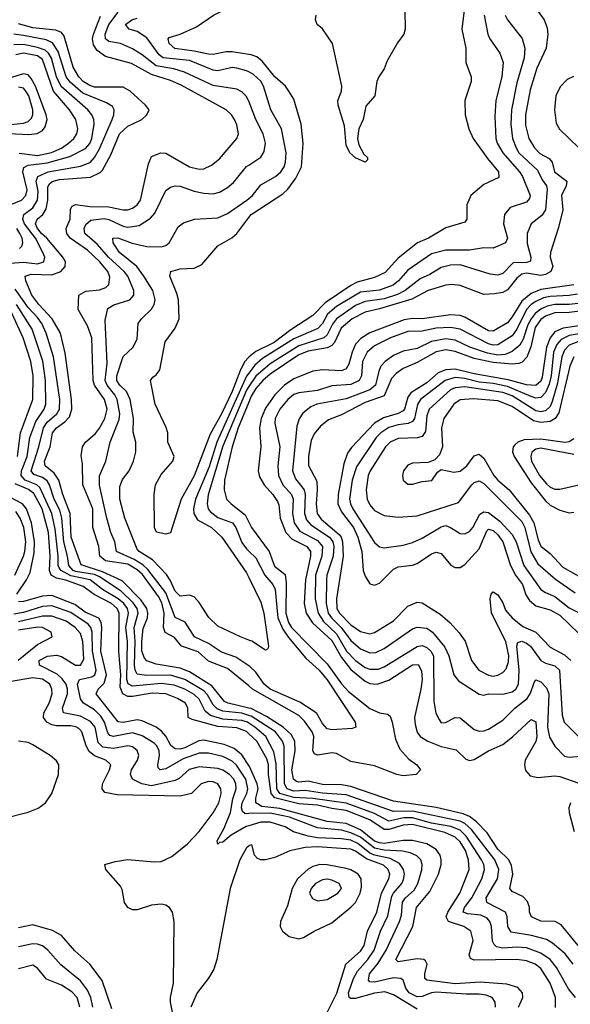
# Model space of a CAD drawing. Header units: inches. Extents: x 884549 to 1028252, y 526810 to 653624.
# Tile 475 of 656: x 939034 to 941355, y 593002 to 597151. Entities that reach past the tile are written whole.
import ezdxf

# ---------------------------------------------------------------- set-up
doc = ezdxf.new("R2010")
doc.units = ezdxf.units.IN
doc.header["$MEASUREMENT"] = 0
doc.layers.add('A9539', color=7, linetype='Continuous')
doc.layers.add('A9549', color=7, linetype='Continuous')

msp = doc.modelspace()

# ---------------------------------------------------------------- linework, layer by layer
at = {"layer": 'A9539', "color": 5}
for points, elevation in [([(940000, 597003.7), (939930, 597015.6), (939904.7, 597015.3), (939850, 597003.5), (939830, 597004.6), (939770, 597018.1), (939688.5, 597028.5), (939664.8, 597050), (939660.3, 597070), (939664.5, 597075.5), (939710, 597089.7), (939779.5, 597120.5), (939850.8, 597170), (940000, 597245.1)], 2120), ([(940000, 596806.9), (939998.8, 596810), (939988.9, 596828.9), (939970, 596846.9), (939950, 596857.1), (939850, 596872.8), (939729, 596930), (939683.6, 596943.6), (939610, 596956.5), (939550, 597003.1), (939510, 597027.9), (939458.5, 597050), (939410, 597058.5), (939395.9, 597070), (939394.7, 597090), (939410, 597130), (939450, 597182.4)], 2160), ([(940000, 594250.1), (939912.4, 594270), (939897.6, 594277.6), (939843.5, 594343.5), (939750, 594402.1), (939710, 594417.5), (939610, 594435), (939570, 594448.9), (939559.7, 594459.7), (939549.1, 594489.1), (939549.3, 594530.7), (939554.4, 594585.6), (939572.3, 594630), (939574.5, 594650), (939569.8, 594670), (939545.2, 594705.2), (939466.6, 594786.6), (939383.8, 594823.8), (939293.7, 594853.7), (939251.2, 594970), (939247.6, 595070), (939215.5, 595150), (939199.7, 595210), (939180.3, 595240.3), (939142.2, 595270), (939138.9, 595290), (939162.9, 595350), (939172.5, 595410), (939188.9, 595431.1), (939224.1, 595455.9), (939243.6, 595476.4), (939253.7, 595510), (939252.7, 595550), (939226, 595746), (939205.8, 595830), (939170.5, 595890), (939114.8, 595950), (939085.4, 595990), (939059.9, 596050), (939058.1, 596070), (939082.1, 596077.9), (939170, 596075), (939208.2, 596090), (939226.1, 596110), (939227.5, 596130), (939216.2, 596150), (939148.3, 596230), (939126, 596250), (939109.6, 596270), (939100.8, 596290), (939107.7, 596310), (939131.2, 596330), (939145.9, 596354.1), (939152.9, 596390), (939153.4, 596446.6), (939160.6, 596459.4), (939170.9, 596469.1), (939202.8, 596477.2), (939332.6, 596487.4), (939373.9, 596506.1), (939383.9, 596516.1), (939418.5, 596581.5), (939454.4, 596670), (939490, 596702.1), (939549, 596730), (939570.8, 596750), (939579.3, 596770), (939565, 596790), (939500.4, 596850), (939470, 596866.5), (939350, 596866.4), (939330, 596872.6), (939302, 596890), (939282.9, 596910), (939259.3, 596950), (939221.6, 597081.6), (939210, 597096.3), (939186.6, 597106.6), (939090, 597116), (939030, 597132.4)], 2220), ([(940000, 594343), (939910, 594416.8), (939830, 594448), (939786.4, 594486.4), (939715.8, 594510), (939686.7, 594546.7), (939647.8, 594567.8), (939640.8, 594590), (939643.3, 594650), (939633.4, 594693.4), (939619.5, 594719.5), (939552, 594812), (939530, 594832.3), (939490, 594856.7), (939396.5, 594870), (939371.5, 594890), (939367.3, 594930), (939342.1, 595010), (939343.2, 595090), (939301.1, 595190), (939298.4, 595278.4), (939292.8, 595312.8), (939298.5, 595350), (939311.4, 595370), (939353.2, 595406.8), (939370.8, 595429.2), (939392.5, 595470), (939402.4, 595510), (939392.4, 595550), (939350.2, 595610), (939343.7, 595630), (939337.7, 595810), (939320.2, 595860.2), (939281.4, 595930), (939284.1, 595990), (939313.5, 596006.5), (939370, 596012.1), (939397.9, 596022.1), (939410, 596034.3), (939414.5, 596065.5), (939405.3, 596090), (939372.2, 596130), (939319.6, 596179.6), (939247.5, 596230), (939233.1, 596250), (939229.6, 596270), (939247.2, 596310), (939247.8, 596352.2), (939255.5, 596364.5), (939270, 596372.1), (939330, 596363.7), (939410, 596362.5), (939470, 596349.4), (939490, 596349.7), (939510, 596357), (939529.9, 596370), (939543.1, 596390), (939576.9, 596543.1), (939590, 596574.4), (939629.5, 596590), (939650, 596587.6), (939750, 596530.5), (939790, 596520.1), (939810, 596522), (939842.7, 596537.3), (939875.9, 596564.1), (939949.8, 596650), (939956.7, 596670), (939950, 596707.6), (939940.2, 596730), (939927.5, 596750), (939904.5, 596770), (939715.3, 596875.3), (939670, 596894.3), (939590, 596918.9), (939505.7, 596965.7), (939396.1, 596996.1), (939361, 597021), (939345.2, 597045.2), (939341.5, 597070), (939346, 597090), (939374.7, 597165.3)], 2180), ([(940000, 596930.2), (939990, 596935.4), (939950, 596946.8), (939930, 596948.7), (939870, 596934.6), (939850, 596937.9), (939750, 596979), (939639, 596990), (939622.8, 597002.8), (939570, 597073.7), (939530, 597100.1), (939495.4, 597110), (939480.2, 597130), (939507.5, 597150), (939530, 597156.5)], 2140), ([(938995.4, 596124.6), (939050, 596128.8), (939110, 596121.7), (939135.9, 596130), (939139.7, 596150), (939132.1, 596170), (939100.3, 596230), (939054.3, 596290), (939047, 596310), (939051.7, 596330), (939090, 596357.5), (939109.9, 596390), (939111.5, 596428.5), (939104.4, 596470), (939110.2, 596489.8), (939154.3, 596510), (939290, 596533.4), (939330.9, 596549.1), (939350, 596570.5), (939370, 596606.1), (939423.5, 596730), (939431.5, 596750), (939433.1, 596770), (939425.1, 596785.1), (939400.3, 596800.3), (939300.9, 596840.9), (939247.3, 596887.3), (939230, 596910.4), (939196.1, 597016.1), (939173.1, 597053.1), (939145.3, 597065.3), (939050, 597084.2), (939010, 597089.5)], 2240), ([(938977.1, 596362.9), (939041.8, 596390), (939060.9, 596410), (939066.3, 596433.7), (939047.2, 596510), (939051.9, 596528.1), (939070, 596536.9), (939150, 596546.9), (939245.7, 596574.3), (939312, 596608), (939330, 596628.6), (939338.2, 596650), (939347.8, 596710), (939346.8, 596730), (939338.4, 596750), (939321.5, 596770), (939209.2, 596869.2), (939190, 596910), (939168, 596988), (939155.1, 597010), (939141.7, 597021.7), (939110, 597033.9), (939050, 597046), (939010, 597045.2)], 2260), ([(939032, 596588), (939110, 596578.6), (939168.5, 596591.5), (939210.5, 596609.5), (939239.9, 596630), (939262.1, 596650), (939274.5, 596670), (939278.9, 596690), (939271.4, 596730), (939244.6, 596770), (939177.3, 596850), (939130, 596983.2), (939110, 596998.1), (939050, 597010), (939017.4, 597002.6)], 2280), ([(938988.6, 596671.4), (939072.8, 596667.2), (939108.5, 596671.5), (939130, 596683.3), (939141.3, 596698.7), (939149.7, 596730), (939146, 596750), (939101, 596870), (939083, 596903), (939070, 596917.5), (939050, 596923), (938990, 596904.2)], 2320), ([(938970, 596706.2), (939050, 596714.4), (939070, 596721.6), (939084.6, 596735.4), (939089.9, 596750), (939089.2, 596770.8), (939072.3, 596830), (939060.7, 596850), (939050, 596861.3), (939030, 596866.9)], 2340), ([(940000, 594427.8), (939944.6, 594464.6), (939885.4, 594485.4), (939830, 594521.2), (939770.5, 594550), (939731.3, 594611.3), (939690, 594630.9), (939650, 594735.7), (939574.3, 594834.3), (939553.3, 594853.3), (939516.1, 594876.1), (939442, 594910), (939435.7, 594950), (939418.2, 594990), (939401.6, 595050), (939371.2, 595188.8), (939371.1, 595228.9), (939397.5, 595290), (939416, 595370), (939453.7, 595466.3), (939456.8, 595490), (939444.9, 595550), (939435.1, 595570), (939403, 595610), (939394.7, 595630), (939403.5, 595703.5), (939395, 595885), (939406.1, 595933.9), (939430.8, 595949.2), (939498, 595970), (939515.3, 595990), (939515.4, 596010), (939489.9, 596070), (939475.3, 596090), (939409.1, 596150), (939362.8, 596202.8), (939309.1, 596250), (939306.2, 596270), (939312.9, 596287.1), (939334.4, 596305.6), (939390, 596312.2), (939410, 596309), (939470, 596281.1), (939490, 596276.7), (939537.4, 596282.6), (939585.6, 596314.4), (939604.5, 596335.5), (939650, 596430.2), (939670, 596445.2), (939689.3, 596450.7), (939710, 596449.5), (939770, 596428.1), (939810, 596419.9), (939850, 596417.4), (939876.2, 596423.8), (939910, 596443.1), (939935.3, 596464.7), (939990, 596531.5), (940000, 596538.1)], 2160), ([(940000, 594536.6), (939964.2, 594550), (939870, 594595.2), (939830.8, 594630.8), (939790, 594695.3), (939770, 594718), (939750, 594725.2), (939710, 594720.7), (939690, 594742), (939669, 594789), (939652.8, 594812.8), (939594.4, 594874.4), (939537.4, 594910), (939530, 594919.2), (939476.8, 595050), (939455.7, 595130), (939456.8, 595183.2), (939467, 595213), (939495.9, 595250), (939513.7, 595290), (939524.1, 595330), (939524.2, 595370), (939513, 595413), (939514.3, 595470), (939500.4, 595550), (939484, 595584), (939456.4, 595610), (939443.1, 595630), (939443.3, 595650), (939470, 595731.2), (939510.8, 595769.2), (939530, 595804.9), (939533.7, 595870), (939548, 595890), (939589.6, 595930.4), (939600.9, 595950), (939605.5, 595970), (939594.9, 596010), (939558.1, 596070), (939527.4, 596110), (939454.4, 596170), (939428.4, 596210), (939426.3, 596230), (939448.6, 596231.4), (939508.7, 596208.7), (939570, 596195.3), (939630, 596192.8), (939650, 596198.7), (939663.7, 596210), (939702.7, 596277.3), (939725, 596295), (939770.5, 596309.5), (939870, 596315.8), (939910, 596334.4), (939991.2, 596390), (940000, 596397.4)], 2140), ([(940000, 595729), (939983.6, 595710), (939965, 595675), (939930, 595584), (939884.9, 595490), (939836.7, 595403.3), (939770, 595228.1), (939714.8, 595130), (939670, 594988), (939650, 594982.4), (939610.9, 594990.9), (939602, 595010), (939600.5, 595150), (939606.3, 595190), (939630, 595234.4), (939679.3, 595290), (939685, 595310), (939658.6, 595370), (939658.3, 595410), (939652.2, 595432.2), (939605, 595530), (939585.4, 595630), (939595.7, 595644.3), (939610, 595653.8), (939624.7, 595675.3), (939647.6, 595792.4), (939689.8, 595850), (939706.9, 595890), (939703.4, 595970), (939697.2, 595997.2), (939667.6, 596070), (939671, 596089), (939710, 596100.1), (939770, 596103.8), (939801.3, 596118.7), (939870, 596198), (939928.3, 596231.7), (939950, 596250.1), (940000, 596316.8)], 2120), ([(939034, 596186), (939043.1, 596196.9), (939048, 596210), (939045.2, 596230), (939035.2, 596250), (939022.1, 596270)], 2260), ([(940000, 594218.8), (939970, 594227.7), (939890, 594236.9), (939866.9, 594246.9), (939850, 594263.7), (939825.6, 594305.6), (939810, 594322.1), (939730, 594370.8), (939670, 594388.1), (939570, 594387.6), (939530, 594392.1), (939521, 594410), (939518.4, 594430), (939521.4, 594530), (939517.3, 594590), (939533.7, 594650), (939530, 594670), (939513.2, 594693.2), (939461.9, 594741.9), (939370, 594803.2), (939350, 594812.9), (939270, 594824.6), (939259.4, 594830), (939241.5, 594850), (939236.3, 594890), (939219.9, 594950), (939211.4, 595050), (939203.2, 595083.2), (939180, 595130), (939160.6, 595190), (939150, 595207), (939130, 595221.6), (939093.6, 595233.6), (939082.2, 595250), (939114.8, 595350), (939134.3, 595430), (939150, 595454.1), (939190.3, 595490), (939201.7, 595510), (939203.5, 595550), (939177.5, 595730), (939146.4, 595830), (939128.3, 595870), (939110, 595895.7), (939070, 595937.3), (939015, 596015)], 2240), ([(939025.6, 595310), (939038.2, 595410), (939089.5, 595550.5), (939091.8, 595650), (939081, 595710), (939049.4, 595810), (938993.6, 595930)], 2280), ([(940000, 594186.3), (939994.3, 594190), (939970, 594198), (939890, 594202.7), (939838.6, 594218.6), (939816.1, 594236.1), (939790, 594287.5), (939770, 594306.7), (939730, 594330), (939685.8, 594345.8), (939630, 594354), (939510, 594342.5), (939491.5, 594351.5), (939486.1, 594370), (939489.3, 594530), (939482.2, 594590), (939492.6, 594650), (939489.1, 594670), (939473.7, 594690), (939450, 594709.6), (939383.2, 594750), (939331, 594790), (939250, 594806.4), (939209.1, 594830), (939200.9, 594840.9), (939196.9, 594850), (939196.8, 594890), (939184, 595004), (939170.1, 595070.1), (939118.8, 595178.8), (939106.8, 595190), (939057.2, 595210), (939040.8, 595230), (939041.9, 595250), (939065.4, 595310), (939077.2, 595390), (939102.3, 595457.7), (939137, 595510), (939144.9, 595530), (939142.8, 595630), (939132.3, 595712.3), (939086.9, 595846.9), (939021, 595950)], 2260), ([(940000, 595661.1), (939990, 595647.7), (939864.6, 595370), (939833.5, 595266.5), (939775.3, 595130), (939766.8, 595090), (939767.7, 595070), (939783.5, 595043.5), (939842.2, 595010), (939886.5, 594970), (939990, 594820.2), (940000, 594799.5)], 2140), ([(940000, 595604.5), (939990, 595589.9), (939890, 595353), (939828.4, 595148.4), (939824.4, 595110), (939829, 595090), (939837.6, 595077.6), (939870, 595053.4), (939931.4, 595030), (939945.1, 595010), (939970, 594946.9), (939990, 594920.5), (940000, 594911)], 2160), ([(940000, 595539.3), (939954.9, 595430), (939929.6, 595350), (939897.4, 595210), (939895.7, 595170), (939906.4, 595130), (939925, 595110), (939984.5, 595064.5), (940000, 595032.6)], 2180), ([(940000, 594141.4), (939990, 594150.9), (939950, 594166.6), (939870, 594172.3), (939761.3, 594201.3), (939745, 594210), (939742.5, 594250), (939733, 594270), (939699.1, 594290), (939650, 594309.6), (939592.3, 594312.3), (939510, 594298.7), (939490, 594298.7), (939469.2, 594309.2), (939457.4, 594337.4), (939461, 594390), (939452.5, 594487.5), (939453.8, 594650), (939445.1, 594670), (939420.9, 594690), (939347.9, 594727.9), (939302.1, 594762.1), (939228.9, 594788.9), (939190, 594797.8), (939166.8, 594810), (939159.7, 594830), (939162.8, 594890), (939156.3, 594990), (939129.7, 595090), (939094, 595154), (939070.8, 595170.8), (939015.1, 595195.1)], 2280), ([(939022.9, 594730), (939062.6, 594790), (939078.3, 594821.7), (939095.9, 594904.1), (939097.4, 594950), (939084, 595030), (939063.1, 595090), (939046.2, 595110), (938990, 595140.5)], 2320), ([(939013.8, 594810), (939050.1, 594889.9), (939056.6, 594910), (939060.3, 594950), (939052, 595010), (939036.5, 595050), (939018.6, 595078.6)], 2340), ([(940000, 594008.2), (939970, 594053), (939938.8, 594078.8), (939896.2, 594096.2), (939810, 594114), (939788.8, 594111.2), (939730, 594082.4), (939710, 594076.6), (939690, 594077.6), (939671.8, 594091.8), (939650, 594131.5), (939632.5, 594152.5), (939609, 594169), (939550, 594195.6), (939530, 594199.8), (939470, 594189.4), (939450, 594191.2), (939356.3, 594310), (939365.6, 594330), (939390, 594354.1), (939399.9, 594390), (939376.5, 594490), (939381, 594590), (939378.2, 594610), (939368.5, 594628.5), (939310, 594653.3), (939266.4, 594686.4), (939170, 594724), (939130, 594722), (939050, 594699.2), (939030, 594697.9)], 2320), ([(940000, 593804.9), (939984.7, 593804.7), (939973.3, 593813.3), (939969.3, 593830), (939971.6, 593850), (939991.3, 593890), (939996, 593910), (939987.5, 593950), (939948.6, 594008.6), (939930, 594026.1), (939890, 594046.3), (939830, 594059.5), (939790, 594059.1), (939723.7, 594036.3), (939650, 593993.4), (939626, 593990), (939618.6, 593998.6), (939616.6, 594010), (939623.5, 594050), (939621.5, 594070), (939612.8, 594090), (939601.7, 594101.7), (939550, 594132.9), (939510, 594145.7), (939430, 594129.4), (939414.7, 594134.7), (939405.4, 594145.4), (939391.5, 594190), (939375.7, 594215.7), (939350, 594242.1), (939303.9, 594270), (939290, 594289.1), (939278.5, 594350), (939286.1, 594370), (939338.8, 594381.2), (939351.5, 594390), (939356.1, 594410), (939341.2, 594490), (939340.1, 594570), (939334.1, 594590), (939323.2, 594603.2), (939250, 594652.1), (939170, 594680.7), (939130, 594677.4), (939050, 594652.3), (939010, 594645)], 2340), ([(940000, 593754), (939989.3, 593750.7), (939925.5, 593714.5), (939890, 593685.2), (939876.1, 593683.9), (939870, 593677), (939866.4, 593690), (939896.2, 593743.8), (939922.2, 593810), (939933.2, 593866.8), (939947.1, 593910), (939945.9, 593930), (939936.5, 593950), (939918.2, 593970), (939890, 593988.1), (939870, 593995), (939790, 594002.1), (939749, 593991), (939706.4, 593953.6), (939690, 593944.9), (939590, 593922.2), (939549.2, 593930), (939509.9, 593950), (939501.2, 593970), (939505.8, 593990), (939530.4, 594030), (939536.9, 594050), (939530, 594070.9), (939510, 594085.9), (939490, 594090.6), (939430, 594079.8), (939385.2, 594085.2), (939365.2, 594105.2), (939352.2, 594170), (939333.2, 594193.2), (939290, 594216), (939219.4, 594230), (939214.5, 594250), (939235.4, 594310), (939236.1, 594330), (939230.7, 594350), (939213.7, 594373.7), (939192.4, 594392.4), (939117.4, 594430), (939116.3, 594450), (939151.1, 594468.9), (939190, 594472.4), (939210, 594466.9), (939270, 594430.8), (939290.5, 594430), (939304, 594456), (939300.3, 594530), (939290, 594564.7), (939268.6, 594590), (939230, 594615.8), (939170, 594637.4), (939130, 594637.5), (939030, 594613.5)], 2360), ([(939028.3, 594451.7), (939110, 594517.6), (939171.3, 594550), (939167.4, 594570), (939130, 594589.3), (939111.2, 594591.2), (939030, 594578.6)], 2380), ([(939690, 592914), (939669.8, 593010), (939669.8, 593030), (939682.9, 593090), (939685.9, 593350), (939678.3, 593390), (939666.2, 593410), (939650, 593419.9), (939630, 593423.9), (939590, 593419), (939530, 593399.2), (939510, 593399.1), (939490, 593408.9), (939475.5, 593430), (939465.7, 593485.7), (939459.4, 593499.4), (939398, 593570), (939393.2, 593590), (939436.8, 593603.2), (939490, 593611.9), (939601.6, 593601.6), (939630, 593603.3), (939675.9, 593624.1), (939742.2, 593677.8), (939791, 593730), (939850, 593808.6), (939873.8, 593850), (939883.1, 593890), (939881.7, 593910), (939869, 593930), (939850, 593938.9), (939830, 593941), (939798.9, 593930), (939758, 593890), (939710, 593878.3), (939444.6, 593884.6), (939393.5, 593893.5), (939381.4, 593910), (939383, 593930), (939413.1, 593990), (939418, 594010), (939414.7, 594014.7), (939397.7, 594030), (939350, 594049), (939327.4, 594067.4), (939314, 594090), (939296.6, 594150), (939283.1, 594163.1), (939270.8, 594170.8), (939250, 594175), (939190, 594174.7), (939170, 594178.7), (939149.2, 594190), (939135.1, 594210), (939136.7, 594230), (939158.2, 594270), (939170.7, 594310), (939170.3, 594330), (939161.1, 594350), (939130, 594372.1), (939090, 594377.5), (938998.9, 594361.1)], 2380), ([(938970, 593786.3), (939070, 593811.4), (939112.2, 593827.8), (939143.5, 593850), (939170.4, 593889.6), (939197.2, 593970), (939199.4, 594010), (939190, 594028), (939162.7, 594050), (939090, 594095.1), (939070, 594104.9), (939029.6, 594110.4)], 2420), ([(940000, 593668.4), (939990, 593660.7), (939962.3, 593610), (939921.2, 593490), (939864.7, 593190), (939852.7, 593150), (939830, 593111.1), (939781.8, 593050), (939756.1, 592990)], 2380), ([(939422.3, 592982.3), (939381.7, 593101.7), (939330.2, 593170.2), (939266.9, 593226.9), (939210, 593291.3), (939172.4, 593312.4), (939090, 593336.2), (939030, 593323.3)], 2420), ([(939342.3, 592990), (939333.5, 593030), (939320.6, 593060.6), (939290, 593100.4), (939207.7, 593167.7), (939153.5, 593230), (939130, 593247.8), (939110, 593255.3), (939090, 593256.5), (939030, 593243.1)], 2440), ([(939288, 592990), (939275.9, 593030), (939254.3, 593054.3), (939210, 593082.3), (939147.9, 593107.9), (939110, 593153.6), (939090, 593166.1), (939030, 593150.5)], 2460)]:
    msp.add_lwpolyline(points, dxfattribs=dict(at, elevation=elevation))
at = {"layer": 'A9549', "color": 5}
for points, elevation in [([(941186.7, 597230), (941244.1, 597150), (941256.6, 597116.6), (941260.5, 597090), (941253, 597030), (941213.7, 596946.3), (941185.2, 596854.8), (941165.3, 596750), (941165.5, 596705.5), (941180.3, 596650), (941203.8, 596610), (941226.7, 596586.7), (941265.7, 596565.7), (941277.9, 596550), (941288.5, 596510), (941339.9, 596470), (941336.6, 596450), (941318.3, 596410), (941323.9, 596350), (941305.4, 596274.6), (941270.6, 596170), (941269.2, 596150), (941280.6, 596110), (941272.4, 596090), (941250, 596077.3), (941230, 596073.1), (941170, 596081.9), (941150, 596077.7), (941130, 596061.6), (941090, 596011.8), (941070, 596001.2), (941035.4, 595995.4), (940990, 595992.8), (940890, 596030.3), (940855, 596035), (940830, 596031.7), (940756, 596010), (940686.7, 595973.3), (940550, 595932.1), (940490, 595918.7), (940435.6, 595890), (940388.8, 595851.2), (940360.5, 595790), (940350, 595777.3), (940330, 595768.2), (940250, 595754.2), (940210, 595737.8), (940090, 595656.5), (940059.3, 595630), (940030, 595596.3), (940010, 595563.5), (940000, 595539.3)], 2180), ([(940907.6, 597190), (940897.7, 597110), (940914.2, 597030), (940914.3, 596970), (940937.4, 596910), (940936.3, 596890), (940910.2, 596810), (940911.8, 596750), (940926.8, 596690), (940945.5, 596650), (941005.2, 596565.2), (941052.3, 596510), (941054.1, 596485.9), (940990, 596455.8), (940934.9, 596410), (940918.8, 596370), (940918.7, 596310), (940910, 596297.2), (940830, 596272.9), (940757.8, 596230), (940710.1, 596209.9), (940630, 596145.4), (940574.6, 596085.4), (940530, 596063.8), (940456.1, 596043.9), (940430, 596030.7), (940322.3, 595957.7), (940270, 595904.4), (940176.5, 595843.5), (940106.1, 595790), (940030, 595751.8), (940000.9, 595730), (940000, 595729)], 2120), ([(941080.9, 597170), (941090, 597149.4), (941151.6, 597071.6), (941163.6, 597030), (941159.9, 596990), (941130, 596884.4), (941107.5, 596770), (941104.8, 596710), (941111.7, 596650), (941126.1, 596610), (941138.5, 596590), (941216.5, 596516.5), (941235.6, 596475.6), (941253.8, 596450), (941256.8, 596436.8), (941249.6, 596350), (941234.4, 596325.6), (941189.4, 596290.6), (941172.8, 596250), (941172.4, 596207.6), (941187.7, 596150), (941187, 596133), (941172, 596128), (941114.3, 596125.7), (941070, 596081.5), (941050, 596074.5), (941017.7, 596077.7), (940890, 596117.3), (940850, 596116.1), (940810, 596106.2), (940763.1, 596076.9), (940722.1, 596057.9), (940658.7, 596010), (940627, 595993), (940570, 595973.7), (940490, 595962.6), (940450, 595945.5), (940369.7, 595890.3), (940352.4, 595867.6), (940330, 595823.1), (940316.1, 595810), (940210, 595776.2), (940090, 595700.2), (940030, 595648.2), (940000, 595604.5)], 2160), ([(940992.2, 597170), (941007.6, 597090), (941016.3, 597070), (941057.8, 597010), (941071.8, 596970), (941066.2, 596910), (941040.5, 596810), (941036.9, 596743.1), (941041.1, 596650), (941046.8, 596630), (941070.8, 596590), (941141.1, 596510), (941152.6, 596490), (941185.4, 596410), (941182.4, 596397.6), (941170, 596381.1), (941101, 596359), (941077.6, 596330), (941072.8, 596290), (941090.1, 596230), (941081.8, 596210), (941030, 596187.4), (940990, 596188.7), (940930, 596179.2), (940830, 596179.9), (940770, 596164.3), (940670, 596095.2), (940630.4, 596050), (940607.9, 596032.1), (940550, 596011.1), (940470, 596002.2), (940370, 595941.6), (940330.9, 595910), (940309.9, 595870.1), (940291, 595849), (940190, 595806.1), (940057, 595723), (940025.2, 595694.8), (940000, 595661.1)], 2140), ([(940657.4, 597190), (940659.3, 597110), (940652.7, 597090), (940626.6, 597053.4), (940583.4, 596976.6), (940570, 596944), (940547.7, 596910), (940539.1, 596890), (940530.8, 596830), (940493.7, 596786.3), (940481.3, 596730), (940463.7, 596690), (940458, 596650), (940463, 596623), (940484.2, 596584.2), (940500.7, 596570), (940499.8, 596560.2), (940490, 596549.7), (940450, 596568.3), (940425.1, 596590), (940410, 596622), (940403.1, 596703.1), (940376.3, 596790), (940375.6, 596810), (940391.1, 596848.9), (940392.4, 596870), (940352.1, 597050), (940310, 597112.6), (940287.3, 597130), (940280.4, 597150), (940283.2, 597170)], 2080), ([(940000, 596316.8), (940009.9, 596330), (940143.3, 596416.7), (940164.3, 596435.7), (940197.8, 596482.2), (940221.5, 596530), (940228.9, 596628.9), (940219.9, 596710), (940190, 596815.6), (940169.2, 596850), (940154.5, 596870), (940110, 596909.5), (940056.3, 596976.3), (940033.6, 596993.6), (940010, 597002.1), (940000, 597003.7)], 2120), ([(940000, 596397.4), (940015, 596410), (940050, 596454.6), (940112.7, 596490), (940134.7, 596510), (940148.2, 596530), (940154.6, 596550), (940157, 596590), (940137, 596690), (940093.2, 596770), (940062, 596870), (940050, 596891.8), (940019.7, 596919.7), (940000, 596930.2)], 2140), ([(941368.3, 596911.7), (941341.8, 596898.2), (941312.1, 596867.9), (941293.8, 596830), (941287.8, 596770), (941295, 596715), (941309.2, 596689.2), (941390.4, 596610)], 2220), ([(940000, 596538.1), (940050, 596571), (940065.3, 596594.7), (940069.9, 596630), (940060.3, 596670), (940029.9, 596729.9), (940000, 596806.9)], 2160), ([(941370, 596032.6), (941230, 596013.2), (941190, 595997.2), (941150, 595965.1), (941110, 595898.2), (941090, 595873.8), (941030, 595838.1), (941010, 595839.5), (940910, 595896.6), (940890, 595903.5), (940850, 595907.2), (940730, 595889.3), (940690, 595890.8), (940654.1, 595885.9), (940510, 595830.7), (940472.4, 595807.6), (940450, 595782.8), (940435.2, 595750), (940421.1, 595698.9), (940410, 595679.2), (940390, 595670.6), (940310, 595675.4), (940270.3, 595670), (940190, 595637.5), (940149.9, 595610.1), (940109.8, 595570), (940070, 595514.1), (940051.6, 595470), (940045.3, 595430), (940050.1, 595350), (940039.5, 595250), (940044.4, 595224.4), (940064.5, 595190), (940101.1, 595150), (940120.9, 595120.9), (940126.4, 595106.4), (940131.7, 595050), (940155.9, 594990), (940181.9, 594961.9), (940245.1, 594930), (940259.6, 594910), (940260.4, 594890), (940238.2, 594790), (940233.2, 594690), (940241.8, 594650), (940268.4, 594608.4), (940350, 594534.7), (940390, 594462.8), (940430, 594412.5), (940490, 594362.9), (940510, 594353.6), (940541.2, 594350), (940590, 594367.8), (940690, 594431.8), (940713.4, 594433.4), (940727, 594407), (940730, 594370), (940725.3, 594330), (940698.5, 594210), (940700.8, 594180.8), (940710, 594147.7), (940722.1, 594130), (940754.4, 594110), (940810, 594088.2), (940873.6, 594073.6), (940914.5, 594034.5), (940930, 594029.3), (940950, 594033.6), (941010, 594069.7), (941070, 594096), (941111.8, 594128.2), (941190, 594202.1), (941210, 594191.7), (941213.8, 594130), (941210, 594108.7), (941164.6, 594030), (941162, 594010), (941166.4, 593986.4), (941184.9, 593964.9), (941217.7, 593957.7), (941290, 593964), (941310, 593961.5), (941390, 593934)], 2220), ([(941385.5, 595994.5), (941350, 595988), (941270, 595984.8), (941242.2, 595977.8), (941210, 595962.8), (941190, 595949.7), (941170.8, 595929.2), (941130, 595846.4), (941110, 595818.5), (941050, 595780.5), (941030, 595779.5), (941010, 595785), (940890, 595847), (940850, 595853.8), (940790, 595850.2), (940730, 595837.5), (940670, 595836.7), (940596.3, 595810), (940530, 595775.8), (940499.1, 595750), (940479.7, 595710), (940474.7, 595650), (940464.7, 595630), (940430, 595613.1), (940350, 595607.9), (940290, 595587.9), (940210, 595578.7), (940190, 595571.3), (940164, 595550), (940130.1, 595510), (940110.9, 595470), (940108.9, 595450), (940131.1, 595351.1), (940121.7, 595270), (940125.5, 595230), (940143.9, 595190), (940179.4, 595150), (940186.8, 595130), (940183.4, 595070), (940191.2, 595030), (940215.1, 594995.1), (940290, 594956.4), (940310.6, 594930), (940307.1, 594890), (940280.5, 594810), (940279.1, 594710), (940292, 594650), (940314.4, 594614.4), (940370, 594563.2), (940412.1, 594490), (940449.4, 594450), (940490, 594421.3), (940510, 594413.5), (940545.7, 594414.3), (940570, 594423.6), (940710, 594509.4), (940730, 594513.3), (940750, 594505.5), (940767, 594490), (940778.8, 594470), (940779.5, 594279.5), (940787.8, 594227.8), (940801.5, 594201.5), (940810, 594188.2), (940828.5, 594188.5), (940869.9, 594210.1), (940890, 594208.4), (940950, 594159.7), (940970, 594152.7), (940990, 594153.5), (941010, 594161.6), (941070, 594199.2), (941121.6, 594250), (941172.3, 594290), (941187.4, 594312.6), (941202.2, 594357.8), (941210, 594369.2), (941230, 594361), (941254.4, 594334.4), (941264, 594310), (941258.6, 594170), (941267.1, 594127.1), (941289.1, 594089.1), (941330, 594046.8), (941350, 594043.6), (941430, 594049.8)], 2240), ([(941475.1, 595964.9), (941350, 595950.1), (941290, 595950), (941257.1, 595942.9), (941230, 595930.4), (941207.2, 595912.8), (941189.2, 595890), (941175.8, 595864.2), (941155.9, 595804.1), (941141.4, 595778.6), (941110, 595751.7), (941080.6, 595739.4), (941050, 595736.3), (941005.6, 595745.6), (940931.1, 595771.1), (940870, 595800.5), (940830, 595805.2), (940770, 595794.1), (940710, 595765.5), (940650, 595753.1), (940610, 595734.8), (940574.4, 595710), (940556.9, 595690), (940547.2, 595670), (940533.7, 595610), (940509.8, 595590.2), (940410, 595553.3), (940286.5, 595530), (940261, 595519), (940228.1, 595491.9), (940211.7, 595468.3), (940201.8, 595438.2), (940184.6, 595250), (940196.1, 595216.1), (940233.8, 595170), (940237.7, 595150), (940234.7, 595070), (940243.1, 595043.1), (940261.3, 595021.3), (940340.5, 594970), (940354.4, 594950), (940357.7, 594930), (940354.7, 594890), (940329, 594810), (940327.4, 594790), (940325.4, 594690), (940334.1, 594650), (940347.7, 594630), (940389.4, 594589.4), (940430, 594534.6), (940470, 594499.7), (940510, 594482.4), (940535.7, 594484.3), (940570, 594501.3), (940690, 594584.4), (940710, 594590.1), (940750, 594585.9), (940773.7, 594570), (940826.3, 594506.3), (940842.9, 594470), (940863.9, 594390), (940883.9, 594363.9), (940970, 594308.4), (940990, 594304.4), (941009.9, 594310.1), (941070, 594308), (941110, 594318.1), (941124.5, 594330), (941136.8, 594350), (941139.9, 594410), (941129.7, 594510.3), (941134.1, 594525.9), (941150, 594531.8), (941170, 594523.5), (941186.5, 594510), (941230.5, 594450.5), (941250, 594439.2), (941290, 594427.8), (941309.6, 594410), (941320.3, 594220.3), (941328.3, 594190), (941389.4, 594129.4)], 2260), ([(941450, 595929.8), (941350, 595916.3), (941290, 595915.2), (941250, 595901.4), (941230, 595886.7), (941206.7, 595853.3), (941187.7, 595772.3), (941171.2, 595728.8), (941152.3, 595707.7), (941138.2, 595701.8), (941110, 595698.4), (941030, 595706.2), (940950, 595722.4), (940870, 595751.8), (940830, 595758.7), (940789, 595751), (940710, 595705.8), (940650, 595680.3), (940620.6, 595659.4), (940601.8, 595638.2), (940570, 595566), (940490, 595537.4), (940390, 595485.4), (940335.4, 595464.6), (940302, 595438), (940274.7, 595405.3), (940262.3, 595377.7), (940251.9, 595311.9), (940251.3, 595271.3), (940286.2, 595206.2), (940288.1, 595170), (940283.2, 595110), (940288.6, 595070), (940305.2, 595045.2), (940381.1, 594981.1), (940389.6, 594970), (940394.6, 594950), (940397, 594890), (940369.8, 594710), (940370.8, 594670), (940381.8, 594650), (940430, 594600.6), (940470, 594572), (940510, 594563), (940530, 594567.8), (940610, 594618), (940670, 594678.7), (940710, 594696.1), (940730, 594693.5), (940805.6, 594645.6), (940848.6, 594608.6), (940887, 594567), (940911.4, 594531.4), (940937.8, 594450), (940969.1, 594409.1), (941010, 594388), (941030, 594384.5), (941050, 594387.8), (941070, 594399.2), (941084.4, 594415.6), (941094.8, 594445.2), (941095.6, 594470), (941082.8, 594530), (941023.1, 594650), (941017.4, 594710), (941021.4, 594730), (941030, 594739.2), (941050, 594726.5), (941070, 594692.8), (941081.9, 594661.9), (941110, 594630.6), (941154, 594594), (941210, 594569.4), (941270, 594506.5), (941330, 594474.2), (941356.3, 594450)], 2280), ([(941470, 595871.5), (941324.7, 595850), (941290, 595835.3), (941270.2, 595809.8), (941254.6, 595770), (941236.5, 595643.5), (941230, 595628), (941210, 595609.7), (941170, 595611.2), (941093.1, 595633.1), (940950, 595658), (940870, 595677.3), (940830, 595674.9), (940798.2, 595661.8), (940750, 595620.1), (940682, 595578), (940670, 595559.9), (940656.3, 595510), (940650, 595501.9), (940628.9, 595491.1), (940567.7, 595472.3), (940529.2, 595450.8), (940432.1, 595347.9), (940416.2, 595323.8), (940400.7, 595279.3), (940376.9, 595150), (940375.4, 595110), (940390, 595076.7), (940441.1, 595010), (940458.9, 594970), (940476.3, 594910), (940482.3, 594830), (940490, 594805.2), (940510, 594773.7), (940530, 594768.1), (940550, 594776.3), (940610, 594834.8), (940630, 594844.9), (940690, 594851.4), (940710, 594859), (940770, 594899.1), (940790, 594906.6), (940810, 594901.6), (940851.7, 594851.7), (940870, 594841.8), (940890, 594842.7), (940910, 594855.3), (940970, 594921), (941003.5, 594996.5), (941010, 595003.1), (941030, 594998.6), (941050, 594979.6), (941070.1, 594950), (941103, 594850), (941123.3, 594810), (941153.1, 594770), (941167.6, 594727.6), (941182.7, 594702.7), (941210, 594681), (941270, 594663.8), (941310, 594640.7), (941390, 594564.5)], 2320), ([(941490, 595844.3), (941350, 595819.8), (941316.5, 595803.5), (941298.2, 595781.8), (941284.4, 595750), (941273.7, 595650), (941265, 595615), (941250, 595579.3), (941230, 595558.5), (941210, 595555.8), (941190, 595562.3), (941090, 595604.5), (941030, 595617.1), (940970, 595623.5), (940910, 595639.2), (940870, 595642.3), (940827.6, 595630), (940724, 595550), (940710.8, 595529.2), (940697.9, 595470), (940690, 595457.3), (940671.7, 595448.3), (940630, 595443.7), (940590, 595431.5), (940556.2, 595410), (940537, 595390), (940453.3, 595266.7), (940435.5, 595210), (940424.6, 595130), (940427.9, 595110), (940437.8, 595090), (940530, 594947.7), (940550, 594929.3), (940570, 594924.4), (940650, 594935.8), (940690, 594946.9), (940730, 594965.4), (940810, 595014), (940830, 595018.8), (940850, 595011.4), (940890, 594984.8), (940910, 594984.5), (940930, 594993.4), (940944.3, 595010), (940973.4, 595066.6), (940990, 595076.4), (941010, 595074), (941057.6, 595037.6), (941110, 594981.8), (941126.2, 594950), (941158.3, 594850), (941230.1, 594750.1), (941250, 594736.6), (941290, 594720.4), (941350, 594672.4), (941490, 594602.3)], 2340), ([(941387.1, 595792.9), (941350, 595778.6), (941330, 595757.4), (941319, 595730), (941300.6, 595619.4), (941278.9, 595541.1), (941270, 595520.6), (941250, 595501.8), (941230, 595498.2), (941210, 595502.9), (941110, 595565.3), (941070, 595579.1), (940910, 595603.1), (940870, 595599.1), (940850, 595590.7), (940760.2, 595510), (940750, 595481.3), (940744.3, 595415.7), (940730, 595394.3), (940710, 595388.4), (940630, 595385.5), (940595.1, 595370), (940575.7, 595350), (940511, 595250), (940503.3, 595230), (940493.8, 595170), (940498.6, 595130), (940510, 595105.8), (940530, 595082.3), (940570, 595061.7), (940630, 595053.8), (940710, 595059.6), (940883.8, 595116.2), (940939.9, 595190), (940950, 595200.4), (940970, 595206.9), (940990, 595196), (941150, 595036.2), (941162.8, 595010), (941188.1, 594908.1), (941218, 594858), (941292.6, 594792.6), (941375.9, 594735.9)], 2360), ([(941369.8, 595730), (941353.2, 595690), (941305.9, 595494.1), (941290.6, 595469.4), (941270, 595456.9), (941230, 595453.1), (941200, 595460), (941110, 595521.1), (941050, 595545), (940946.9, 595553.1), (940890, 595548.1), (940864.2, 595530), (940821.4, 595470), (940812, 595430), (940815.5, 595350), (940803.5, 595316.5), (940784.2, 595295.8), (940755.1, 595284.9), (940690, 595282.4), (940670, 595274), (940651.8, 595250), (940647.2, 595230), (940650.3, 595210.3), (940670, 595194), (940690, 595193.8), (940730, 595205), (940770.6, 595209.4), (940795.6, 595244.4), (940810, 595255.3), (940863.4, 595243.4), (940890, 595248.2), (940918.1, 595270), (940950, 595313.2), (940970, 595319.8), (940990, 595302.4), (941032.4, 595230), (941050, 595209.7), (941097.6, 595170), (941183.3, 595063.3), (941201.4, 595030), (941218.9, 594958.9), (941230, 594932.4), (941270, 594900.6), (941323.8, 594843.8), (941410, 594794.5)], 2380), ([(941370, 595385), (941350, 595371), (941331.2, 595368.8), (941230, 595382.8), (941160.4, 595379.6), (941133.1, 595370), (941121.1, 595358.9), (941114.2, 595350), (941111.6, 595330), (941118.6, 595310), (941190, 595199.4), (941250, 595123.5), (941270, 595104.6), (941310, 595083.6), (941350, 595072.8), (941370, 595075)], 2420), ([(941370, 595318.2), (941230, 595345.4), (941210, 595340.6), (941192.3, 595327.7), (941187.7, 595310), (941191.6, 595290), (941225.6, 595230), (941254.4, 595194.4), (941270, 595181.2), (941290, 595172.6), (941310, 595171.9), (941390, 595191)], 2440), ([(940000, 595032.6), (940011, 595010), (940085.1, 594910), (940108.3, 594848.3), (940152.6, 594812.6), (940157.4, 594777.4), (940156.1, 594650), (940167.1, 594610), (940180, 594590), (940330, 594436.4), (940390, 594351.7), (940419.5, 594319.5), (940510, 594248.2), (940550, 594230.4), (940583.9, 594223.9), (940595.4, 594215.4), (940604.6, 594190), (940618.5, 594118.5), (940636.4, 594076.4), (940674.9, 594034.9), (940708.2, 594010), (940723.2, 593990), (940705.3, 593970), (940650, 593963.9), (940623.5, 593970), (940530, 594006.7), (940430, 594024.7), (940370, 594058.8), (940350, 594061.1), (940290, 594051.7), (940277.4, 594057.4), (940269, 594069), (940273.7, 594130), (940266.3, 594150), (940235.1, 594195.1), (940210, 594218.7), (940015.9, 594330), (940000, 594343)], 2180), ([(940000, 594911), (940030, 594882.5), (940068.1, 594810), (940101.5, 594770), (940110.6, 594750), (940122.6, 594630), (940142.6, 594582.6), (940166.9, 594546.9), (940240.4, 594460.4), (940296, 594410), (940330, 594368.7), (940447.7, 594190), (940450.3, 594169.7), (940436.1, 594163.9), (940350, 594158.4), (940330, 594162.5), (940310, 594184.1), (940286.5, 594226.5), (940276, 594236), (940215.2, 594275.2), (940089.5, 594330), (940064.8, 594350), (940030, 594400.4), (940004.7, 594424.7), (940000, 594427.8)], 2160), ([(940000, 594799.5), (940050, 594695.8), (940062.7, 594650), (940083.1, 594510), (940079.9, 594500.1), (940070, 594494), (940012.1, 594532.1), (940000, 594536.6)], 2140), ([(941387.7, 593250), (941316.3, 593336.3), (941290.5, 593350.5), (941230, 593352.4), (941190.6, 593370), (941182.1, 593390), (941182.4, 593410), (941174.7, 593434.7), (941155.2, 593455.2), (941110, 593477.3), (941099.6, 593490), (941113, 593550), (941106.6, 593586.6), (941095.3, 593610), (941050, 593655.2), (941004, 593724), (940958.8, 593770), (940930, 593792.4), (940903.9, 593803.9), (940790, 593831.3), (940610, 593857.7), (940430, 593919.4), (940390, 593926.6), (940310, 593927.5), (940250, 593942), (940210, 593937.3), (940200.4, 593940.4), (940187.7, 593950), (940180.5, 593990), (940194.9, 594070), (940193.4, 594110), (940178.3, 594138.3), (940145.3, 594170), (940074.3, 594214.3), (940010, 594247.9), (940000, 594250.1)], 2220), ([(941366.8, 593170), (941333.5, 593213.5), (941279.5, 593259.5), (941254.3, 593274.3), (941190.8, 593290.8), (941104.9, 593304.9), (941091.2, 593330), (941088.7, 593370), (941081.6, 593390), (941002.9, 593430), (940999.7, 593450), (941048.1, 593530), (941053.3, 593570), (941036, 593610), (940938.4, 593738.4), (940910, 593763.6), (940890, 593773.6), (940690, 593815.4), (940610, 593813.9), (940410, 593884.9), (940310, 593891.1), (940237.9, 593902.1), (940190, 593900.1), (940160.9, 593910), (940150, 593930), (940149.3, 594089.3), (940141.7, 594110), (940111.7, 594150), (940010, 594215.8), (940000, 594218.8)], 2240), ([(941376.9, 593030), (941346.6, 593066.6), (941296.8, 593156.8), (941270.3, 593190), (941230, 593217.2), (941170, 593238.8), (941130, 593242.4), (941070, 593237.8), (941044.2, 593244.2), (941033.2, 593253.2), (941027.5, 593267.5), (941022.3, 593330), (941015.5, 593350), (941004, 593364), (940977.5, 593377.5), (940922.6, 593382.6), (940903.2, 593390), (940909.2, 593410), (940939.3, 593450), (940981.9, 593530), (940993.5, 593570), (940990.8, 593590), (940980.6, 593610), (940915.9, 593710), (940890, 593735), (940851.1, 593751.1), (940770, 593765.4), (940690, 593787.8), (940653.2, 593786.8), (940590, 593773.8), (940530, 593805.6), (940410, 593849.3), (940270, 593869.2), (940190, 593873.4), (940130.4, 593890.4), (940118, 593910), (940114.9, 594014.9), (940105.5, 594065.5), (940072, 594130), (940025.7, 594170), (940000, 594186.3)], 2260), ([(941292.6, 592987.4), (941292.7, 593030), (941269.7, 593090), (941230, 593152.7), (941206.9, 593170), (941170, 593184.5), (941130, 593190.7), (940950, 593187.7), (940934, 593194), (940928, 593210), (940945.4, 593270), (940935, 593310), (940905.8, 593330), (940841.3, 593350), (940831.3, 593370), (940838.6, 593390), (940889.8, 593470.2), (940927.9, 593570), (940925.5, 593610), (940912.4, 593650), (940890, 593686.2), (940870, 593705.5), (940826, 593726), (940690, 593759.6), (940650, 593756.2), (940590, 593737.6), (940570, 593738.6), (940510, 593779), (940410, 593818.5), (940350, 593826.6), (940290, 593841.2), (940210, 593845.8), (940110, 593871.6), (940093.5, 593890), (940082.3, 593970), (940083, 594010), (940076.3, 594036.3), (940033.1, 594110), (940000, 594141.4)], 2280), ([(941136.2, 592990), (941154.6, 593030), (941153.9, 593050), (941133, 593073), (941086.6, 593086.6), (940975, 593095), (940870, 593087.6), (940750, 593103.9), (940741.9, 593110), (940741, 593130), (940751.2, 593171.2), (940745.1, 593185.1), (940737.7, 593190), (940710, 593192.8), (940630, 593179.9), (940619, 593190), (940690.8, 593329.2), (940707.2, 593410), (940762.7, 593477.3), (940799.6, 593550), (940810.6, 593590), (940810.9, 593610), (940806.2, 593630), (940790, 593653.6), (940750, 593677.4), (940690, 593692.3), (940650, 593691.6), (940570, 593679.2), (940550, 593681.5), (940529.6, 593689.6), (940470, 593736.5), (940410, 593763.2), (940330, 593771.5), (940130, 593826.2), (940054.7, 593834.7), (940029.6, 593850), (940028.8, 593870), (940039.1, 593910), (940034.6, 593930), (940003.3, 594003.3), (940000, 594008.2)], 2320), ([(941356, 593850), (941348.9, 593830), (941349.5, 593810), (941370.6, 593730)], 2220), ([(941038.8, 592990), (941038, 593010), (941025, 593030), (941000.1, 593040.1), (940970, 593044.8), (940916.3, 593043.7), (940790, 593052.3), (940770, 593049.7), (940730, 593034.8), (940710, 593033.2), (940675.7, 593050), (940661.1, 593070), (940650, 593102.8), (940640.4, 593110), (940610, 593112.5), (940530, 593095), (940510, 593096.7), (940503.7, 593103.7), (940508.3, 593130), (940544.5, 593175.5), (940579.3, 593230), (940634.7, 593350), (940642.7, 593377.3), (940648.2, 593431.8), (940660.7, 593450), (940696.9, 593483.1), (940712.2, 593510), (940728.8, 593568.8), (940730.4, 593590), (940724.2, 593610), (940707.7, 593627.7), (940680.1, 593640.1), (940647.4, 593647.4), (940570, 593651.1), (940530, 593658.8), (940470, 593705.8), (940430, 593724.7), (940390, 593735.8), (940290, 593745.5), (940171.9, 593790), (940090, 593806.5), (940000, 593804.9)], 2340), ([(940710, 592980.6), (940610, 593041.9), (940573.8, 593053.8), (940530, 593048), (940450, 593025.9), (940430, 593025.4), (940423.1, 593030), (940419.8, 593050), (940440.8, 593110), (940458.6, 593141.4), (940501.2, 593190), (940527.9, 593230), (940554.8, 593310), (940585.2, 593374.8), (940603.3, 593456.7), (940610, 593470.1), (940645.3, 593510), (940652.4, 593527.6), (940655.6, 593550), (940652.3, 593570), (940635.5, 593595.5), (940596.1, 593616.1), (940530, 593630.1), (940510, 593638.5), (940459, 593679), (940430, 593692.5), (940390, 593698.9), (940290, 593703.1), (940250.2, 593710.2), (940188.1, 593728.1), (940153.7, 593750), (940089.7, 593769.7), (940050, 593769.1), (940000, 593754)], 2360), ([(940331.2, 592970), (940371.5, 593048.5), (940409.4, 593170.6), (940470, 593225.7), (940485.7, 593250), (940500.6, 593310), (940539.1, 593390), (940558.4, 593470), (940589.6, 593530), (940593.9, 593550), (940587.7, 593570), (940567.6, 593587.6), (940495.2, 593615.2), (940450, 593646.6), (940430, 593655.3), (940290, 593665.3), (940237.8, 593662.2), (940172.3, 593647.7), (940110, 593619.9), (940069.9, 593609.9), (940050.7, 593610.7), (940036.6, 593616.6), (940024.2, 593630), (940012.9, 593672.9), (940002, 593670), (940000, 593668.4)], 2380)]:
    msp.add_lwpolyline(points, dxfattribs=dict(at, elevation=elevation))
for points, elevation in [([(940299.1, 593590), (940270, 593582.6), (940250, 593570.6), (940205.2, 593530), (940181.9, 593490), (940163.5, 593416.5), (940133.5, 593350), (940132.2, 593330), (940141.3, 593310), (940170, 593286.9), (940210, 593277.7), (940230, 593283.2), (940274.8, 593310), (940350, 593345.1), (940430, 593410.5), (940448.9, 593431.1), (940469.1, 593470), (940475.2, 593495.2), (940473.4, 593530), (940460.9, 593550), (940430, 593568.8), (940410, 593574.4), (940330, 593589)], 2420), ([(940330, 593528.8), (940310, 593525.4), (940281.4, 593510), (940262.2, 593490), (940256.3, 593470), (940267.6, 593447.6), (940290, 593437), (940330, 593443.6), (940374.8, 593470), (940389.8, 593490), (940380.9, 593510), (940350, 593524.7)], 2440)]:
    msp.add_lwpolyline(points, close=True, dxfattribs=dict(at, elevation=elevation))

doc.saveas('drawing.dxf')
